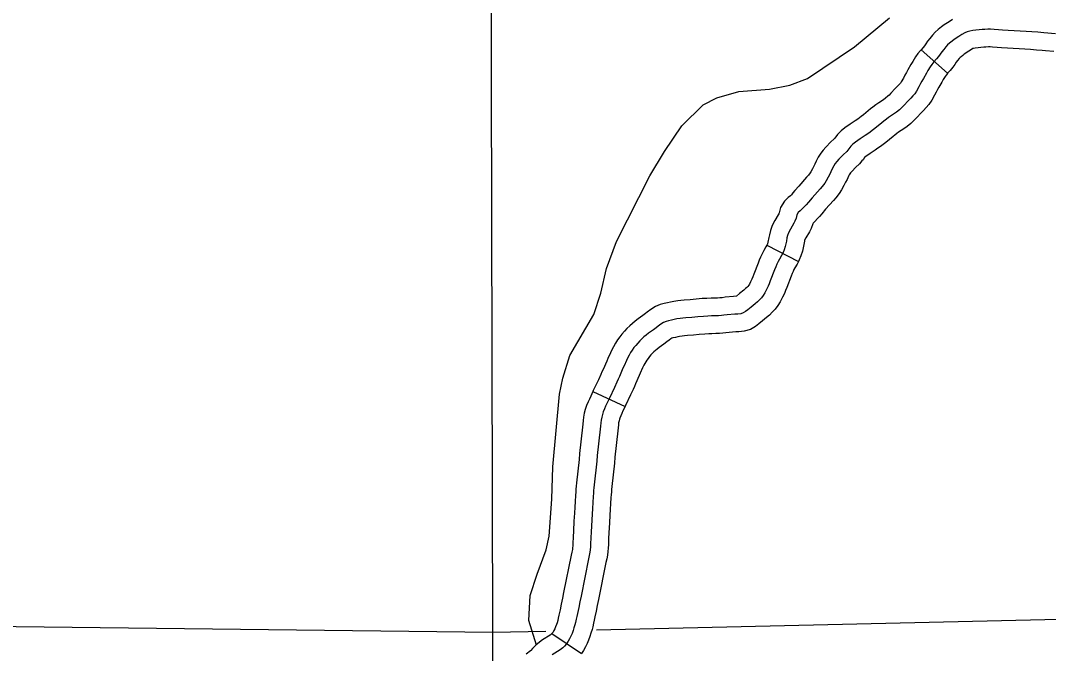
# Model space of a CAD drawing. Extents: x -19 to 366, y -4 to 359.
# Drawn here: x 135.016 to 135.837, y 197.032 to 197.539 of the extents above; entities that cross this region are included whole.
import ezdxf

# ---------------------------------------------------------------- set-up
doc = ezdxf.new("R2010")
doc.units = 0
for name, color, linetype in [('R_Axis Annot', 7, 'Continuous'), ('R_Temp Easement', 7, 'Continuous'), ('Sheet Fence', 7, 'Continuous'), ('T_Indications', 7, 'Continuous')]:
    doc.layers.add(name, color=color, linetype=linetype)

msp = doc.modelspace()

# ---------------------------------------------------------------- linework, layer by layer
at = {"layer": 'R_Axis Annot'}
for points in [[(135.39326, 197.04902), (135.39084, 198.04643)], [(136.38977, 197.07203), (135.47602, 197.05093)], [(135.39326, 197.04902), (134.38412, 197.06106)], [(135.43546, 197.05), (135.39326, 197.04902)], [(135.39361, 196.84008), (135.39326, 197.04902)]]:
    msp.add_lwpolyline(points, dxfattribs=at)
at = {"layer": 'R_Temp Easement'}
msp.add_lwpolyline([(135.42802, 197.03903), (135.42207, 197.05886), (135.42306, 197.0787), (135.42862, 197.09588), (135.43572, 197.11526), (135.43832, 197.12627), (135.44046, 197.15587), (135.44111, 197.18167), (135.44654, 197.23974), (135.44913, 197.25264), (135.45473, 197.27087), (135.47387, 197.30357), (135.47947, 197.32067), (135.48393, 197.34041), (135.49215, 197.36207), (135.51878, 197.41452), (135.53042, 197.43392), (135.54432, 197.45445), (135.56127, 197.47121), (135.57221, 197.47694), (135.58996, 197.48194), (135.61453, 197.48393), (135.63077, 197.48703), (135.64474, 197.4924), (135.68245, 197.51758), (135.71033, 197.54083)], dxfattribs=at)
at = {"layer": 'Sheet Fence'}
for points in [[(139.44064, 1.53154), (139.25106, 10.14733), (139.06082, 18.76327), (138.86992, 27.37935), (138.67836, 35.99557), (138.48613, 44.61194), (138.29325, 53.22845), (138.09971, 61.84511), (137.9055, 70.46191), (137.71065, 79.07885), (137.51513, 87.69595), (137.31896, 96.31318), (137.12214, 104.93057), (136.92466, 113.54809), (136.72653, 122.16577), (136.52775, 130.78359), (136.32832, 139.40156), (136.12824, 148.01968), (135.9275, 156.63794), (135.72612, 165.25636), (135.5241, 173.87492), (135.32143, 182.49362), (135.11811, 191.11248), (134.91415, 199.73149), (134.70954, 208.35064), (134.50429, 216.96995), (134.2984, 225.5894), (134.09187, 234.209), (133.8847, 242.82876), (133.6769, 251.44866), (133.46845, 260.06872), (133.25937, 268.68892), (133.04965, 277.30928), (132.8393, 285.92978), (132.62831, 294.55044), (132.41669, 303.17125), (132.20444, 311.79221), (131.99156, 320.41333), (131.77805, 329.0346), (131.56391, 337.65601), (131.34914, 346.27759)], [(0, 189.51617), (7.11214, 189.52059), (14.22427, 189.53386), (21.33637, 189.55597), (28.44845, 189.58693), (35.56048, 189.62672), (42.67245, 189.67537), (49.78436, 189.73285), (56.89619, 189.79918), (64.00793, 189.87436), (71.11958, 189.95838), (78.23111, 190.05124), (85.34253, 190.15294), (92.45381, 190.26349), (99.56495, 190.38288), (106.67593, 190.51112), (113.78675, 190.6482), (120.89739, 190.79412), (128.00785, 190.94888), (135.11811, 191.11248), (142.22816, 191.28493), (149.33799, 191.46621), (156.44759, 191.65634), (163.55694, 191.85531), (170.66605, 192.06312), (177.77489, 192.27977), (184.88345, 192.50526), (191.99173, 192.73959), (199.09971, 192.98276), (206.20739, 193.23477), (213.31474, 193.49561), (220.42177, 193.7653), (227.52845, 194.04382), (234.63479, 194.33118), (241.74076, 194.62738), (248.84635, 194.93241), (255.95157, 195.24628), (263.05638, 195.56898), (270.16079, 195.90052), (277.26478, 196.24089), (284.36834, 196.5901), (291.47147, 196.94814), (298.57414, 197.31501), (305.67635, 197.69072), (312.77809, 198.07525), (319.87934, 198.46862), (326.9801, 198.87082), (334.08035, 199.28185), (341.18009, 199.7017)]]:
    msp.add_spline(points, degree=3, dxfattribs=at)
at = {"layer": 'T_Indications'}
for p, q in [((135.73556, 197.51537), (135.75685, 197.49657)), ((135.61235, 197.35912), (135.63752, 197.34593)), ((135.47314, 197.24199), (135.49888, 197.22997)), ((135.44044, 197.0482), (135.46402, 197.03236))]:
    msp.add_line(p, q, dxfattribs=at)
for points in [[(135.76068, 197.53958), (135.75795, 197.53774), (135.75409, 197.53518), (135.75195, 197.53367), (135.74922, 197.53153), (135.74678, 197.52931), (135.7447, 197.52704), (135.74261, 197.52447), (135.74081, 197.52214), (135.73932, 197.52), (135.7383, 197.51857), (135.73725, 197.5173), (135.73556, 197.51537)], [(135.84308, 197.52812), (135.83365, 197.52892), (135.82895, 197.52931), (135.82423, 197.52968), (135.81953, 197.53003), (135.8148, 197.53032), (135.81008, 197.53056), (135.80536, 197.53078), (135.80064, 197.53103), (135.79765, 197.53121), (135.79407, 197.53161), (135.79124, 197.53183), (135.78902, 197.5318), (135.78651, 197.53165), (135.78436, 197.53147), (135.77706, 197.53073), (135.77452, 197.53034), (135.77245, 197.52978), (135.77053, 197.52892), (135.7683, 197.52759), (135.76584, 197.52593), (135.76212, 197.52346), (135.76043, 197.52227), (135.75839, 197.52068), (135.75683, 197.51924), (135.75545, 197.51774), (135.75374, 197.51564), (135.75226, 197.51373), (135.75094, 197.51184), (135.7496, 197.50994), (135.74807, 197.50808), (135.74594, 197.50567), (135.74427, 197.50363), (135.74297, 197.5018), (135.74112, 197.49879), (135.73984, 197.49658), (135.73752, 197.49245), (135.73633, 197.49033), (135.73523, 197.48831), (135.73389, 197.4858), (135.73195, 197.48234), (135.7305, 197.48013), (135.72915, 197.47855)], [(135.83505, 197.51455), (135.83246, 197.51477), (135.82781, 197.51515), (135.82315, 197.51552), (135.81857, 197.51586), (135.81401, 197.51613), (135.80938, 197.51637), (135.80466, 197.5166), (135.79985, 197.51685), (135.79642, 197.51705), (135.79273, 197.51747), (135.79081, 197.51762), (135.78953, 197.5176), (135.7875, 197.51748), (135.78567, 197.51733), (135.77886, 197.51663), (135.77746, 197.51642), (135.77723, 197.51636), (135.7771, 197.5163), (135.77591, 197.51559), (135.77373, 197.51412), (135.77016, 197.51175), (135.76891, 197.51086), (135.76757, 197.50982), (135.76687, 197.50918), (135.7662, 197.50845), (135.76486, 197.5068), (135.7637, 197.50531), (135.76256, 197.50367), (135.76089, 197.50132), (135.75888, 197.49887), (135.75685, 197.49657)], [(135.73556, 197.51537), (135.73511, 197.51487), (135.73296, 197.51224), (135.73112, 197.50963), (135.72893, 197.50609), (135.7275, 197.50362), (135.72514, 197.4994), (135.7239, 197.49722), (135.72273, 197.49506), (135.72143, 197.49262), (135.7198, 197.48971), (135.71912, 197.48867), (135.7186, 197.48807), (135.71711, 197.4865), (135.715, 197.48435), (135.71152, 197.48054), (135.71005, 197.479), (135.70913, 197.47815), (135.70726, 197.47669), (135.70545, 197.47536), (135.70172, 197.47287), (135.69951, 197.47136), (135.69707, 197.46949), (135.69527, 197.46805), (135.68961, 197.4634), (135.68782, 197.46199), (135.68638, 197.46089), (135.68496, 197.45989), (135.68293, 197.45851), (135.67892, 197.45581), (135.67465, 197.45281), (135.67158, 197.45043), (135.66865, 197.44753), (135.66661, 197.44464), (135.66653, 197.44454)], [(135.84186, 197.51396), (135.83505, 197.51455)], [(135.75685, 197.49657), (135.75676, 197.49647), (135.75558, 197.49502), (135.75483, 197.49397), (135.75331, 197.4915), (135.75218, 197.48955), (135.74991, 197.48549), (135.74876, 197.48345), (135.74773, 197.48156), (135.74635, 197.47898), (135.74411, 197.47498), (135.74189, 197.47158), (135.73971, 197.46904), (135.73757, 197.46678), (135.73563, 197.46481), (135.73228, 197.46114), (135.72994, 197.4587), (135.72754, 197.45649), (135.72441, 197.45403), (135.72173, 197.45208), (135.71761, 197.44932), (135.71616, 197.44833), (135.71461, 197.44714), (135.71317, 197.44599), (135.70742, 197.44127), (135.70523, 197.43954), (135.70319, 197.43798), (135.70113, 197.43653), (135.69884, 197.43498), (135.69501, 197.4324), (135.69153, 197.42995), (135.6904, 197.42907), (135.68918, 197.42735), (135.68837, 197.42638)], [(135.72915, 197.47855), (135.72734, 197.47664), (135.72532, 197.47458), (135.7219, 197.47084), (135.72, 197.46885), (135.71834, 197.46732), (135.71584, 197.46536), (135.71359, 197.46372), (135.70966, 197.46109), (135.70783, 197.45985), (135.70584, 197.45832), (135.70422, 197.45702), (135.69851, 197.45233), (135.69652, 197.45076), (135.69479, 197.44944), (135.69305, 197.44821), (135.69089, 197.44675), (135.68696, 197.44411), (135.68309, 197.44138), (135.68096, 197.43973), (135.67954, 197.43832), (135.6779, 197.436), (135.67618, 197.43394), (135.67323, 197.43131), (135.66995, 197.42791), (135.66825, 197.42598), (135.66693, 197.42427), (135.66575, 197.42247), (135.66461, 197.42017), (135.66355, 197.41777), (135.66259, 197.41588), (135.66131, 197.41337), (135.6597, 197.41044), (135.65852, 197.40861), (135.65642, 197.40601), (135.65479, 197.40411), (135.64857, 197.397), (135.6455, 197.3934), (135.64381, 197.39142), (135.64239, 197.38983), (135.64092, 197.38826), (135.63893, 197.38656), (135.63743, 197.38513), (135.63637, 197.38341), (135.63561, 197.38052), (135.63477, 197.37832), (135.63383, 197.37653), (135.63109, 197.37179), (135.62954, 197.36882), (135.62875, 197.36676), (135.62834, 197.36476), (135.62793, 197.36235), (135.62693, 197.35792), (135.62616, 197.35528), (135.6253, 197.35321), (135.624, 197.35073), (135.62238, 197.34793), (135.62125, 197.34585), (135.62028, 197.34369), (135.61941, 197.34163), (135.61849, 197.33932), (135.61504, 197.33049), (135.61411, 197.32818), (135.61325, 197.32612), (135.61205, 197.32347), (135.61068, 197.32082), (135.60939, 197.31882), (135.60796, 197.31694), (135.6064, 197.31523), (135.60476, 197.31368), (135.60301, 197.31218), (135.59961, 197.30941), (135.59702, 197.3072), (135.59527, 197.30584), (135.59345, 197.30479), (135.59136, 197.30417), (135.58907, 197.30395), (135.58656, 197.30386), (135.58059, 197.30319), (135.57799, 197.30289), (135.57589, 197.30268), (135.57365, 197.30252), (135.57116, 197.30245), (135.56806, 197.30241), (135.56503, 197.3023), (135.56172, 197.30207), (135.55702, 197.30168), (135.55232, 197.30126), (135.5476, 197.30083), (135.54505, 197.30058), (135.5429, 197.30034), (135.54019, 197.3), (135.53823, 197.29964), (135.536, 197.29911), (135.5336, 197.29858), (135.53167, 197.29805), (135.52968, 197.29723), (135.52752, 197.29588), (135.52534, 197.29421), (135.52377, 197.29296)], [(135.66653, 197.44454), (135.66595, 197.44384), (135.66339, 197.44157), (135.6595, 197.43754), (135.65728, 197.43502), (135.65535, 197.43251), (135.6534, 197.42953), (135.65175, 197.4262), (135.65072, 197.42388), (135.64993, 197.42233), (135.64876, 197.42003), (135.64749, 197.41772), (135.64698, 197.41693), (135.64549, 197.41509), (135.64405, 197.4134), (135.63782, 197.40628), (135.6347, 197.40263), (135.63312, 197.40078), (135.6319, 197.39941), (135.63107, 197.39853), (135.6294, 197.3971), (135.6263, 197.39414), (135.62318, 197.38908), (135.62207, 197.38487), (135.6218, 197.38417), (135.6214, 197.3834), (135.61863, 197.37863), (135.61657, 197.37466), (135.61507, 197.37078), (135.61437, 197.36736), (135.61399, 197.36508), (135.61318, 197.36149), (135.61275, 197.36002), (135.61242, 197.35924), (135.61235, 197.35912)], [(135.68837, 197.42638), (135.68642, 197.42403), (135.68307, 197.42105), (135.6804, 197.41828), (135.67923, 197.41695), (135.67851, 197.41603), (135.67811, 197.41541), (135.67748, 197.41414), (135.67638, 197.41165), (135.67525, 197.40944), (135.67387, 197.40672), (135.67191, 197.40317), (135.67006, 197.40028), (135.66734, 197.39693), (135.66554, 197.39482), (135.65931, 197.38771), (135.6563, 197.38417), (135.6545, 197.38207), (135.65288, 197.38026), (135.65076, 197.37799), (135.6493, 197.37674), (135.64915, 197.37617), (135.64775, 197.37247), (135.64627, 197.36966), (135.64354, 197.36495), (135.64251, 197.36298), (135.64242, 197.36275), (135.6423, 197.36216), (135.64188, 197.35961), (135.64069, 197.35434), (135.63957, 197.35054), (135.63817, 197.34718), (135.63752, 197.34593)], [(135.61235, 197.35912), (135.61155, 197.35759), (135.60997, 197.35486), (135.60851, 197.35215), (135.60725, 197.34936), (135.60627, 197.34701), (135.60528, 197.34454), (135.60183, 197.33572), (135.60097, 197.33357), (135.60022, 197.33179), (135.59925, 197.32964), (135.59838, 197.32794), (135.59777, 197.32701), (135.59705, 197.32606), (135.59624, 197.32518), (135.59525, 197.32423), (135.59391, 197.32309), (135.59051, 197.32032), (135.58807, 197.31823), (135.58793, 197.31812), (135.58551, 197.31804), (135.57898, 197.3173), (135.57649, 197.31701), (135.5747, 197.31684), (135.57292, 197.31671), (135.57085, 197.31665), (135.56771, 197.31661), (135.56428, 197.31648), (135.56066, 197.31623), (135.55581, 197.31584), (135.55104, 197.31541), (135.55091, 197.3154)], [(135.63752, 197.34593), (135.63644, 197.34387), (135.63478, 197.341), (135.63399, 197.33954), (135.6333, 197.33802), (135.63256, 197.33625), (135.6317, 197.33409), (135.62824, 197.32526), (135.62725, 197.32279), (135.62628, 197.32046), (135.62485, 197.31729), (135.62299, 197.31369), (135.62102, 197.31063), (135.61887, 197.30783), (135.61656, 197.30529), (135.61428, 197.30313), (135.61211, 197.30127), (135.60872, 197.29851), (135.60598, 197.29617), (135.60319, 197.29401), (135.59912, 197.29166), (135.59409, 197.29016), (135.58999, 197.28977), (135.58761, 197.28968), (135.5822, 197.28908), (135.5795, 197.28876), (135.57709, 197.28853), (135.57437, 197.28834), (135.57147, 197.28825), (135.56841, 197.28821), (135.56579, 197.28811), (135.56279, 197.2879), (135.55823, 197.28753), (135.55361, 197.28712), (135.55351, 197.28711)], [(135.5509, 197.3154), (135.54626, 197.31497), (135.54359, 197.31471), (135.54123, 197.31445), (135.53799, 197.31404), (135.53531, 197.31354), (135.53282, 197.31296), (135.53017, 197.31237), (135.52707, 197.31151), (135.52317, 197.30991), (135.51941, 197.30756), (135.5166, 197.30541), (135.51515, 197.30425), (135.5132, 197.30282), (135.50925, 197.29996), (135.5069, 197.29817), (135.5048, 197.29645), (135.50259, 197.29449), (135.50038, 197.2923), (135.49838, 197.29014), (135.49645, 197.28789), (135.49466, 197.28561), (135.49288, 197.2832), (135.49115, 197.28056), (135.48955, 197.27776), (135.48838, 197.27539), (135.48714, 197.27275), (135.48514, 197.26833), (135.48422, 197.26627), (135.48129, 197.25948), (135.48045, 197.25755), (135.47949, 197.25546), (135.47754, 197.25127), (135.47348, 197.24272), (135.47314, 197.24199)], [(135.52377, 197.29296), (135.52157, 197.29134), (135.51772, 197.28855), (135.51571, 197.28702), (135.51402, 197.28564), (135.51231, 197.28413), (135.51059, 197.28242), (135.50898, 197.28069), (135.50742, 197.27887), (135.50596, 197.27702), (135.50455, 197.27509), (135.50326, 197.27313), (135.50209, 197.27108), (135.50118, 197.26923), (135.50004, 197.2668), (135.49809, 197.26249), (135.49722, 197.26056), (135.49432, 197.25382), (135.49341, 197.25175), (135.49239, 197.2495), (135.49039, 197.24522), (135.48633, 197.23667), (135.48433, 197.23238), (135.48333, 197.23017), (135.48242, 197.22807), (135.48138, 197.22563), (135.48073, 197.22366), (135.4802, 197.22152), (135.47973, 197.21903), (135.47946, 197.217), (135.47919, 197.21433), (135.47898, 197.21193), (135.4767, 197.19082), (135.4762, 197.18612), (135.47423, 197.16731), (135.47397, 197.16481), (135.47378, 197.16261), (135.4736, 197.16056), (135.47342, 197.15789), (135.47311, 197.15317), (135.47283, 197.14846), (135.47255, 197.14373), (135.47176, 197.12957), (135.4715, 197.12485), (135.47136, 197.12012), (135.47125, 197.11755), (135.47107, 197.1154), (135.47078, 197.1133), (135.47032, 197.11074), (135.46973, 197.10805), (135.46369, 197.07831), (135.46274, 197.07368), (135.46181, 197.06904), (135.46088, 197.0644), (135.46039, 197.06205), (135.45986, 197.05979), (135.45923, 197.05713), (135.45874, 197.05519), (135.45806, 197.05279), (135.45736, 197.05067), (135.45649, 197.04837), (135.4556, 197.04627), (135.45455, 197.04407), (135.45343, 197.04207), (135.45209, 197.04008), (135.45058, 197.03828), (135.44902, 197.03683), (135.44695, 197.03528), (135.44068, 197.03133)], [(135.55351, 197.28711), (135.54894, 197.28669), (135.5465, 197.28645), (135.54457, 197.28624), (135.54238, 197.28596), (135.54115, 197.28573), (135.53917, 197.28526), (135.53702, 197.28479), (135.53627, 197.28458), (135.53619, 197.28455), (135.53563, 197.28419), (135.53408, 197.28301), (135.53239, 197.28167), (135.52994, 197.27987), (135.52619, 197.27715), (135.52451, 197.27587), (135.52323, 197.27482), (135.52203, 197.27376), (135.52079, 197.27253), (135.51958, 197.27123), (135.5184, 197.26985), (135.51727, 197.26842), (135.51622, 197.26699), (135.51538, 197.26569), (135.51464, 197.2644), (135.51398, 197.26307), (135.51294, 197.26086), (135.51104, 197.25666), (135.51023, 197.25485), (135.50735, 197.24816), (135.50638, 197.24595), (135.50529, 197.24355), (135.50324, 197.23917), (135.49919, 197.23062), (135.49888, 197.22997)], [(135.47314, 197.24199), (135.47142, 197.23831), (135.47034, 197.23591), (135.46938, 197.23369), (135.46808, 197.23065), (135.46707, 197.22759), (135.46632, 197.22454), (135.46571, 197.22129), (135.46536, 197.21866), (135.46505, 197.21569), (135.46484, 197.21331), (135.46257, 197.19233), (135.46207, 197.18761), (135.4601, 197.16878), (135.45983, 197.16616), (135.45963, 197.16383), (135.45944, 197.16164), (135.45925, 197.15883), (135.45894, 197.15407), (135.45865, 197.14931), (135.45836, 197.14455), (135.45802, 197.13833)], [(135.49888, 197.22997), (135.49724, 197.22646), (135.49632, 197.22442), (135.49547, 197.22246), (135.49469, 197.22062), (135.49439, 197.21973), (135.49409, 197.2185), (135.49376, 197.21677), (135.49357, 197.21533), (135.49333, 197.21298), (135.49311, 197.21054), (135.49082, 197.18931), (135.49033, 197.18463), (135.48836, 197.16585), (135.48811, 197.16347), (135.48793, 197.16138), (135.48777, 197.15947), (135.4876, 197.15695), (135.48729, 197.15228), (135.48701, 197.1476), (135.48673, 197.14292), (135.48639, 197.13677)], [(135.45802, 197.13833), (135.45758, 197.13036), (135.45731, 197.12545), (135.45716, 197.12064), (135.45707, 197.11843), (135.45695, 197.11695), (135.45676, 197.11556), (135.45638, 197.11352), (135.45583, 197.11096), (135.44977, 197.08115), (135.44881, 197.07649), (135.44788, 197.07182), (135.44697, 197.06727), (135.44652, 197.06513), (135.44603, 197.06303), (135.44543, 197.06049), (135.44502, 197.05886), (135.44448, 197.05695), (135.44397, 197.05542), (135.4433, 197.05366), (135.44264, 197.05208), (135.44194, 197.05062), (135.44132, 197.04951), (135.44044, 197.0482)], [(135.48639, 197.13677), (135.48595, 197.12879), (135.4857, 197.12424), (135.48556, 197.1196), (135.48543, 197.11666), (135.4852, 197.11385), (135.48481, 197.11105), (135.48425, 197.10797), (135.48364, 197.10513), (135.4776, 197.07547), (135.47666, 197.07086), (135.47574, 197.06625), (135.4748, 197.06154), (135.47425, 197.05898), (135.47369, 197.05655), (135.47303, 197.05377), (135.47247, 197.05151), (135.47164, 197.04862), (135.47075, 197.04592), (135.46967, 197.04309), (135.46857, 197.04045), (135.46717, 197.03753), (135.46554, 197.03463), (135.46402, 197.03236)], [(135.44073, 197.04863), (135.44028, 197.0481), (135.4399, 197.04775), (135.43889, 197.04699), (135.43285, 197.04318), (135.43041, 197.04149), (135.42751, 197.03911), (135.42501, 197.03634), (135.42366, 197.03481), (135.4233, 197.03448), (135.4198, 197.03192)]]:
    msp.add_lwpolyline(points, dxfattribs=at)

doc.saveas('drawing.dxf')
